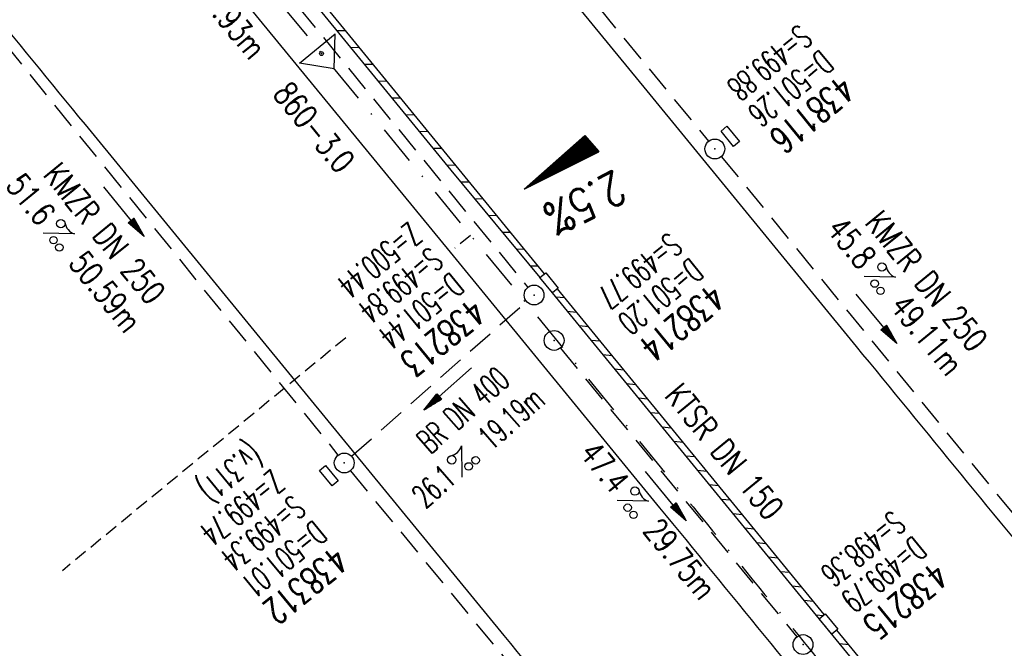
# Model space of a CAD drawing. Extents: x 459406 to 461721, y 413308 to 423218.
# Tile 272 of 276: x 459903 to 459978, y 422511 to 422559. Entities that reach past the tile are written whole.
import ezdxf
from ezdxf.enums import TextEntityAlignment as Align

# ---------------------------------------------------------------- set-up
doc = ezdxf.new("R2010")
doc.units = 0
doc.header["$LTSCALE"] = 2
doc.header["$MEASUREMENT"] = 0
for name, pattern in [('AUSGEZOGEN', [0]), ('GESTRICH-X2', [1.5, 1, -0.5]), ('GESTRICHELT', [0.75, 0.5, -0.25]), ('STRICHPT-X3', [3, 1.5, -0.75, 0, -0.75])]:
    doc.linetypes.add(name, pattern=pattern)
doc.layers.get('0').update_dxf_attribs({"linetype": 'AUSGEZOGEN'})
for name, color, linetype in [('ACHSE', 1, 'STRICHPT-X3'), ('FBR', 8, 'CONTINUOUS'), ('GEF', 7, 'AUSGEZOGEN'), ('HEKTOM', 1, 'GESTRICHELT'), ('KANAL', 7, 'GESTRICH-X2'), ('Netzknoten_PKT', 7, 'CONTINUOUS'), ('Netzknoten_PKT-NR', 7, 'CONTINUOUS'), ('Netzknoten_SIGNATUR', 7, 'CONTINUOUS'), ('PFEIL', 7, 'CONTINUOUS'), ('RINNE', 200, 'CONTINUOUS'), ('SCHACHTNR', 6, 'CONTINUOUS'), ('SCHSYMBOL', 7, 'AUSGEZOGEN'), ('TEXTO', 4, 'CONTINUOUS'), ('TEXTU', 4, 'CONTINUOUS')]:
    doc.layers.add(name, color=color, linetype=linetype)
doc.styles.add('ROMANS', font='romans.shx', dxfattribs={"width": 0.8})

# ---------------------------------------------------------------- blocks, each defined once
blk = doc.blocks.new('GST')
at = {"color": 0}
blk.add_circle((0, 0), 0.75, dxfattribs=at)
blk.add_point((0, 0), dxfattribs=at)
blk = doc.blocks.new('17')
blk.add_lwpolyline([(-0.755, -1.218), (0.748, -1.218), (0.748, -1.801), (-0.755, -1.801)], close=True)
blk.add_blockref('GST', (0, 0))
blk = doc.blocks.new('PROM')
blk.add_line((1.566, 1.817), (0.019, 0.015))
for centre, radius in [((0.317, 1.51), 0.317), ((0.943, 0.291), 0.283), ((1.645, 0.287), 0.283)]:
    blk.add_circle(centre, radius)
blk.add_arc((0.992, 2.682), 1.033, 239.14139, 303.35492)
blk = doc.blocks.new('PFEIL2')
at = {"color": 0}
for p, q in [((0.88, 0.002), (-2.401, -0.012)), ((0.881, -0.271), (0.879, 0.276)), ((0.879, 0.276), (2.429, 0.009)), ((0.911, 0.27), (0.879, 0.265)), ((0.965, 0.261), (0.879, 0.246)), ((1.019, 0.252), (0.879, 0.228)), ((1.073, 0.242), (0.879, 0.209)), ((1.127, 0.233), (0.879, 0.191)), ((1.181, 0.224), (0.879, 0.172)), ((1.235, 0.214), (0.879, 0.154)), ((1.289, 0.205), (0.879, 0.135)), ((1.343, 0.196), (0.879, 0.117)), ((1.397, 0.187), (0.879, 0.098)), ((1.451, 0.177), (0.879, 0.08)), ((1.505, 0.168), (0.879, 0.061)), ((1.559, 0.159), (0.88, 0.043)), ((1.613, 0.149), (0.88, 0.024)), ((1.668, 0.14), (0.88, 0.006)), ((1.722, 0.131), (0.88, -0.013)), ((1.776, 0.121), (0.88, -0.031)), ((1.83, 0.112), (0.88, -0.05)), ((1.884, 0.103), (0.88, -0.068)), ((1.938, 0.094), (0.88, -0.087)), ((1.992, 0.084), (0.88, -0.105)), ((2.046, 0.075), (0.88, -0.124)), ((2.1, 0.066), (0.88, -0.142)), ((2.154, 0.056), (0.88, -0.161)), ((2.208, 0.047), (0.88, -0.179)), ((2.262, 0.038), (0.881, -0.198)), ((2.316, 0.029), (0.881, -0.216)), ((2.37, 0.019), (0.881, -0.235)), ((2.424, 0.01), (0.881, -0.253)), ((2.429, 0.009), (0.881, -0.271))]:
    blk.add_line(p, q, dxfattribs=at)
blk = doc.blocks.new('13')
blk.add_lwpolyline([(0.755, 1.218), (-0.748, 1.218), (-0.748, 1.801), (0.755, 1.801)], close=True)
at = {"rotation": 180}
blk.add_blockref('GST', (0, 0), dxfattribs=at)
blk = doc.blocks.new('10')
blk.add_blockref('GST', (0, 0))
blk = doc.blocks.new('30S')
at = {"color": 0}
for p, q in [((-0.751, -0.583), (-0.751, 0)), ((-0.751, 0), (0.751, 0)), ((0.751, 0), (0.751, -0.583)), ((0.751, -0.583), (-0.751, -0.583))]:
    blk.add_line(p, q, dxfattribs=at)
blk.add_point((0, 0), dxfattribs=at)
blk = doc.blocks.new('*X8')
at = {"color": 0}
for p, q in [((725.827, 193.844), (727.436, 195.453)), ((725.827, 193.853), (727.427, 195.453)), ((725.827, 193.861), (727.418, 195.453)), ((725.827, 193.87), (727.409, 195.453)), ((725.827, 193.879), (727.401, 195.453)), ((725.827, 193.888), (727.392, 195.453)), ((725.827, 193.897), (727.383, 195.453)), ((725.827, 193.906), (727.374, 195.453)), ((725.827, 193.914), (727.365, 195.453)), ((725.827, 193.923), (727.356, 195.453)), ((725.827, 193.932), (727.347, 195.453)), ((725.827, 193.941), (727.339, 195.453)), ((725.827, 193.95), (727.33, 195.453)), ((725.827, 193.959), (727.321, 195.453)), ((725.827, 193.967), (727.312, 195.453)), ((725.827, 193.976), (727.303, 195.453)), ((725.827, 193.985), (727.294, 195.453)), ((725.827, 193.994), (727.286, 195.453)), ((725.827, 194.003), (727.277, 195.453)), ((725.827, 194.012), (727.268, 195.453)), ((725.827, 194.02), (727.259, 195.453)), ((725.827, 194.029), (727.25, 195.453)), ((725.827, 194.038), (727.241, 195.453)), ((725.827, 194.047), (727.233, 195.453)), ((725.827, 194.056), (727.224, 195.453)), ((725.827, 194.065), (727.215, 195.453)), ((725.827, 194.073), (727.206, 195.453)), ((725.827, 194.082), (727.197, 195.453)), ((725.827, 194.091), (727.188, 195.453)), ((725.827, 194.1), (727.18, 195.453)), ((725.827, 194.109), (727.171, 195.453)), ((725.827, 194.118), (727.162, 195.453)), ((725.827, 194.127), (727.153, 195.453)), ((725.827, 194.135), (727.144, 195.453)), ((725.827, 194.144), (727.135, 195.453)), ((725.827, 194.153), (727.127, 195.453)), ((725.827, 194.162), (727.118, 195.453)), ((725.827, 194.171), (727.109, 195.453)), ((725.827, 194.18), (727.1, 195.453)), ((725.827, 194.188), (727.091, 195.453)), ((725.827, 194.197), (727.082, 195.453)), ((725.827, 194.206), (727.073, 195.453)), ((725.827, 194.215), (727.065, 195.453)), ((725.827, 194.224), (727.056, 195.453)), ((725.827, 194.233), (727.047, 195.453)), ((725.827, 194.241), (727.038, 195.453)), ((725.827, 194.25), (727.029, 195.453)), ((725.827, 194.259), (727.02, 195.453)), ((725.827, 194.268), (727.012, 195.453)), ((725.827, 194.277), (727.003, 195.453)), ((725.827, 194.286), (726.994, 195.453)), ((725.827, 194.294), (726.985, 195.453)), ((725.827, 194.303), (726.976, 195.453)), ((725.827, 194.312), (726.967, 195.453)), ((725.827, 194.321), (726.959, 195.453)), ((725.827, 194.33), (726.95, 195.453)), ((725.827, 194.339), (726.941, 195.453)), ((725.827, 194.348), (726.932, 195.453)), ((725.827, 194.356), (726.923, 195.453)), ((725.827, 194.365), (726.914, 195.453)), ((725.827, 194.374), (726.906, 195.453)), ((725.827, 194.383), (726.897, 195.453)), ((725.827, 194.392), (726.888, 195.453)), ((725.827, 194.401), (726.879, 195.453)), ((725.827, 194.409), (726.87, 195.453)), ((725.827, 194.418), (726.861, 195.453)), ((725.827, 194.427), (726.853, 195.453)), ((725.827, 194.436), (726.844, 195.453)), ((725.827, 194.445), (726.835, 195.453)), ((725.827, 194.454), (726.826, 195.453)), ((725.827, 194.462), (726.817, 195.453)), ((725.827, 194.471), (726.808, 195.453)), ((725.827, 194.48), (726.799, 195.453)), ((725.827, 194.489), (726.791, 195.453)), ((725.827, 194.498), (726.782, 195.453)), ((725.827, 194.507), (726.773, 195.453)), ((725.827, 194.515), (726.764, 195.453)), ((725.827, 194.524), (726.755, 195.453)), ((725.827, 194.533), (726.746, 195.453)), ((725.827, 194.542), (726.738, 195.453)), ((725.827, 194.551), (726.729, 195.453)), ((725.827, 194.56), (726.72, 195.453)), ((725.827, 194.568), (726.711, 195.453)), ((725.827, 194.577), (726.702, 195.453)), ((725.827, 194.586), (726.693, 195.453)), ((725.827, 194.595), (726.685, 195.453)), ((725.827, 194.604), (726.676, 195.453)), ((725.827, 194.613), (726.667, 195.453)), ((725.827, 194.622), (726.658, 195.453)), ((725.827, 194.63), (726.649, 195.453)), ((725.827, 194.639), (726.64, 195.453)), ((725.827, 194.648), (726.632, 195.453)), ((725.827, 194.657), (726.623, 195.453)), ((725.827, 194.666), (726.614, 195.453)), ((725.827, 194.675), (726.605, 195.453)), ((725.827, 194.683), (726.596, 195.453)), ((725.827, 194.692), (726.587, 195.453)), ((725.827, 194.701), (726.579, 195.453)), ((725.827, 194.71), (726.57, 195.453)), ((725.827, 194.719), (726.561, 195.453)), ((725.827, 194.728), (726.552, 195.453)), ((725.827, 194.736), (726.543, 195.453)), ((725.827, 194.745), (726.534, 195.453)), ((725.827, 194.754), (726.525, 195.453)), ((725.827, 194.763), (726.517, 195.453)), ((725.827, 194.772), (726.508, 195.453)), ((725.827, 194.781), (726.499, 195.453)), ((725.827, 194.789), (726.49, 195.453)), ((725.827, 194.798), (726.481, 195.453)), ((725.827, 194.807), (726.472, 195.453)), ((725.827, 194.816), (726.464, 195.453)), ((725.827, 194.825), (726.455, 195.453)), ((725.827, 194.834), (726.446, 195.453)), ((725.827, 194.842), (726.437, 195.453)), ((725.827, 194.851), (726.428, 195.453)), ((725.827, 194.86), (726.419, 195.453)), ((725.827, 194.869), (726.411, 195.453)), ((725.827, 194.878), (726.402, 195.453)), ((725.827, 194.887), (726.393, 195.453)), ((725.827, 194.896), (726.384, 195.453)), ((725.827, 194.904), (726.375, 195.453)), ((725.827, 194.913), (726.366, 195.453)), ((725.827, 194.922), (726.358, 195.453)), ((725.827, 194.931), (726.349, 195.453)), ((725.827, 194.94), (726.34, 195.453)), ((725.827, 194.949), (726.331, 195.453)), ((725.827, 194.957), (726.322, 195.453)), ((725.827, 194.966), (726.313, 195.453)), ((725.827, 194.975), (726.305, 195.453)), ((725.827, 194.984), (726.296, 195.453)), ((725.827, 194.993), (726.287, 195.453)), ((725.827, 195.002), (726.278, 195.453)), ((725.827, 195.01), (726.269, 195.453)), ((725.827, 195.019), (726.26, 195.453)), ((725.827, 195.028), (726.251, 195.453)), ((725.827, 195.037), (726.243, 195.453)), ((725.827, 195.046), (726.234, 195.453)), ((725.827, 195.055), (726.225, 195.453)), ((725.827, 195.063), (726.216, 195.453)), ((725.827, 195.072), (726.207, 195.453)), ((725.827, 195.081), (726.198, 195.453)), ((725.827, 195.09), (726.19, 195.453)), ((725.827, 195.099), (726.181, 195.453)), ((725.827, 195.108), (726.172, 195.453)), ((725.827, 195.116), (726.163, 195.453)), ((725.827, 195.125), (726.154, 195.453)), ((725.827, 195.134), (726.145, 195.453)), ((725.827, 195.143), (726.137, 195.453)), ((725.827, 195.152), (726.128, 195.453)), ((725.827, 195.161), (726.119, 195.453)), ((725.827, 195.17), (726.11, 195.453)), ((725.827, 195.178), (726.101, 195.453)), ((725.827, 195.187), (726.092, 195.453)), ((725.827, 195.196), (726.084, 195.453)), ((725.827, 195.205), (726.075, 195.453)), ((725.827, 195.214), (726.066, 195.453)), ((725.827, 195.223), (726.057, 195.453)), ((725.827, 195.231), (726.048, 195.453)), ((725.827, 195.24), (726.039, 195.453)), ((725.827, 195.249), (726.031, 195.453)), ((725.827, 195.258), (726.022, 195.453)), ((725.827, 195.267), (726.013, 195.453)), ((725.827, 195.276), (726.004, 195.453)), ((725.827, 195.284), (725.995, 195.453)), ((725.827, 195.293), (725.986, 195.453)), ((725.827, 195.302), (725.977, 195.453)), ((725.827, 195.311), (725.969, 195.453)), ((725.827, 195.32), (725.96, 195.453)), ((725.827, 195.329), (725.951, 195.453)), ((725.827, 195.337), (725.942, 195.453)), ((725.827, 195.346), (725.933, 195.453)), ((725.827, 195.355), (725.924, 195.453)), ((725.827, 195.364), (725.916, 195.453)), ((725.827, 195.373), (725.907, 195.453)), ((725.827, 195.382), (725.898, 195.453)), ((725.827, 195.39), (725.889, 195.453)), ((725.827, 195.399), (725.88, 195.453)), ((725.827, 195.408), (725.871, 195.453)), ((725.827, 195.417), (725.863, 195.453)), ((725.827, 195.426), (725.854, 195.453)), ((725.827, 195.435), (725.845, 195.453)), ((725.827, 195.444), (725.836, 195.453)), ((725.827, 193.826), (727.433, 195.433)), ((725.827, 193.817), (727.43, 195.421)), ((725.827, 193.808), (727.427, 195.409)), ((725.827, 193.799), (727.424, 195.397)), ((725.827, 193.791), (727.421, 195.385)), ((725.827, 193.782), (727.418, 195.373)), ((725.827, 193.773), (727.414, 195.361)), ((725.827, 193.764), (727.411, 195.349)), ((725.827, 193.755), (727.408, 195.337)), ((725.827, 193.746), (727.405, 195.325)), ((725.827, 193.738), (727.402, 195.313)), ((725.827, 193.729), (727.399, 195.301)), ((725.827, 193.72), (727.395, 195.289)), ((725.827, 193.711), (727.392, 195.277)), ((725.827, 193.702), (727.389, 195.265)), ((725.827, 193.693), (727.386, 195.253)), ((725.827, 193.685), (727.383, 195.241)), ((725.827, 193.676), (727.38, 195.229)), ((725.827, 193.667), (727.377, 195.217)), ((725.827, 193.658), (727.373, 195.205)), ((725.827, 193.649), (727.37, 195.193)), ((725.827, 193.64), (727.367, 195.181)), ((725.827, 193.632), (727.364, 195.169)), ((725.827, 193.623), (727.361, 195.157)), ((725.827, 193.614), (727.358, 195.145)), ((725.827, 193.605), (727.354, 195.133)), ((725.827, 193.596), (727.351, 195.121)), ((725.827, 193.587), (727.348, 195.109)), ((725.827, 193.579), (727.345, 195.097)), ((725.827, 193.57), (727.342, 195.085)), ((725.827, 193.561), (727.339, 195.073)), ((725.827, 193.552), (727.336, 195.061)), ((725.827, 193.543), (727.332, 195.049)), ((725.827, 193.534), (727.329, 195.037)), ((725.827, 193.525), (727.326, 195.025)), ((725.827, 193.517), (727.323, 195.013)), ((725.827, 193.508), (727.32, 195.001)), ((725.827, 193.499), (727.317, 194.989)), ((725.827, 193.49), (727.313, 194.977)), ((725.827, 193.481), (727.31, 194.965)), ((725.827, 193.472), (727.307, 194.953)), ((725.827, 193.464), (727.304, 194.941)), ((725.827, 193.455), (727.301, 194.929)), ((725.827, 193.446), (727.298, 194.917)), ((725.827, 193.437), (727.295, 194.905)), ((725.827, 193.428), (727.291, 194.893)), ((725.827, 193.419), (727.288, 194.881)), ((725.827, 193.411), (727.285, 194.869)), ((725.827, 193.402), (727.282, 194.857)), ((725.827, 193.393), (727.279, 194.845)), ((725.827, 193.384), (727.276, 194.833)), ((725.827, 193.375), (727.272, 194.821)), ((725.827, 193.366), (727.269, 194.809)), ((725.827, 193.358), (727.266, 194.797)), ((725.827, 193.349), (727.263, 194.785)), ((725.827, 193.34), (727.26, 194.773)), ((725.827, 193.331), (727.257, 194.761)), ((725.827, 193.322), (727.254, 194.749)), ((725.827, 193.313), (727.25, 194.737)), ((725.827, 193.305), (727.247, 194.725)), ((725.827, 193.296), (727.244, 194.713)), ((725.827, 193.287), (727.241, 194.701)), ((725.827, 193.278), (727.238, 194.689)), ((725.827, 193.269), (727.235, 194.677)), ((725.827, 193.26), (727.231, 194.665)), ((725.827, 193.251), (727.228, 194.653)), ((725.827, 193.243), (727.225, 194.641)), ((725.827, 193.234), (727.222, 194.629)), ((725.827, 193.225), (727.219, 194.617)), ((725.827, 193.216), (727.216, 194.605)), ((725.827, 193.207), (727.213, 194.593)), ((725.827, 193.198), (727.209, 194.581)), ((725.827, 193.19), (727.206, 194.569)), ((725.827, 193.181), (727.203, 194.557)), ((725.827, 193.172), (727.2, 194.545)), ((725.827, 193.163), (727.197, 194.533)), ((725.827, 193.154), (727.194, 194.521)), ((725.827, 193.145), (727.19, 194.509)), ((725.827, 193.137), (727.187, 194.497)), ((725.827, 193.128), (727.184, 194.485)), ((725.827, 193.119), (727.181, 194.473)), ((725.827, 193.11), (727.178, 194.461)), ((725.827, 193.101), (727.175, 194.449)), ((725.827, 193.092), (727.172, 194.437)), ((725.827, 193.084), (727.168, 194.425)), ((725.827, 193.075), (727.165, 194.413)), ((725.827, 193.066), (727.162, 194.401)), ((725.827, 193.057), (727.159, 194.389)), ((725.827, 193.048), (727.156, 194.377)), ((725.827, 193.039), (727.153, 194.365)), ((725.827, 193.031), (727.149, 194.353)), ((725.827, 193.022), (727.146, 194.341)), ((725.827, 193.013), (727.143, 194.329)), ((725.827, 193.004), (727.14, 194.317)), ((725.827, 192.995), (727.137, 194.305)), ((725.827, 192.986), (727.134, 194.293)), ((725.827, 192.977), (727.131, 194.281)), ((725.827, 192.969), (727.127, 194.269)), ((725.827, 192.96), (727.124, 194.257)), ((725.827, 192.951), (727.121, 194.245)), ((725.827, 192.942), (727.118, 194.233)), ((725.827, 192.933), (727.115, 194.221)), ((725.827, 192.924), (727.112, 194.209)), ((725.827, 192.916), (727.108, 194.197)), ((725.827, 192.907), (727.105, 194.185)), ((725.827, 192.898), (727.102, 194.173)), ((725.827, 192.889), (727.099, 194.161)), ((725.827, 192.88), (727.096, 194.15)), ((725.827, 192.871), (727.093, 194.138)), ((725.827, 192.863), (727.09, 194.126)), ((725.827, 192.854), (727.086, 194.114)), ((725.827, 192.845), (727.083, 194.102)), ((725.827, 192.836), (727.08, 194.09)), ((725.827, 192.827), (727.077, 194.078)), ((725.827, 192.818), (727.074, 194.066)), ((725.827, 192.81), (727.071, 194.054)), ((725.827, 192.801), (727.068, 194.042)), ((725.827, 192.792), (727.064, 194.03)), ((725.827, 192.783), (727.061, 194.018)), ((725.827, 192.774), (727.058, 194.006)), ((725.827, 192.765), (727.055, 193.994)), ((725.827, 192.757), (727.052, 193.982)), ((725.827, 192.748), (727.049, 193.97)), ((725.827, 192.739), (727.045, 193.958)), ((725.827, 192.73), (727.042, 193.946)), ((725.827, 192.721), (727.039, 193.934)), ((725.827, 192.712), (727.036, 193.922)), ((725.827, 192.703), (727.033, 193.91)), ((725.827, 192.695), (727.03, 193.898)), ((725.827, 192.686), (727.027, 193.886)), ((725.827, 192.677), (727.023, 193.874)), ((725.827, 192.668), (727.02, 193.862)), ((725.827, 192.659), (727.017, 193.85)), ((725.827, 192.65), (727.014, 193.838)), ((725.827, 192.642), (727.011, 193.826)), ((725.827, 192.633), (727.008, 193.814)), ((725.827, 192.624), (727.004, 193.802)), ((725.827, 192.615), (727.001, 193.79)), ((725.827, 192.606), (726.998, 193.778)), ((725.827, 192.597), (726.995, 193.766)), ((725.827, 192.589), (726.992, 193.754)), ((725.827, 192.58), (726.989, 193.742)), ((725.827, 192.571), (726.986, 193.73)), ((725.827, 192.562), (726.982, 193.718)), ((725.827, 192.553), (726.979, 193.706)), ((725.827, 192.544), (726.976, 193.694)), ((725.827, 192.536), (726.973, 193.682)), ((725.827, 192.527), (726.97, 193.67)), ((725.827, 192.518), (726.967, 193.658)), ((725.827, 192.509), (726.963, 193.646)), ((725.827, 192.5), (726.96, 193.634)), ((725.827, 192.491), (726.957, 193.622)), ((725.827, 192.483), (726.954, 193.61)), ((725.827, 192.474), (726.951, 193.598)), ((725.827, 192.465), (726.948, 193.586)), ((725.827, 192.456), (726.945, 193.574)), ((725.827, 192.447), (726.941, 193.562)), ((725.827, 192.438), (726.938, 193.55)), ((725.827, 192.429), (726.935, 193.538)), ((725.827, 192.421), (726.932, 193.526)), ((725.827, 192.412), (726.929, 193.514)), ((725.827, 192.403), (726.926, 193.502)), ((725.827, 192.394), (726.922, 193.49)), ((725.827, 192.385), (726.919, 193.478)), ((725.827, 192.376), (726.916, 193.466)), ((725.827, 192.368), (726.913, 193.454)), ((725.827, 192.359), (726.91, 193.442)), ((725.827, 192.35), (726.907, 193.43)), ((725.827, 192.341), (726.904, 193.418)), ((725.827, 192.332), (726.9, 193.406)), ((725.827, 192.323), (726.897, 193.394)), ((725.827, 192.315), (726.894, 193.382)), ((725.827, 192.306), (726.891, 193.37)), ((725.827, 192.297), (726.888, 193.358)), ((725.827, 192.288), (726.885, 193.346)), ((725.827, 192.279), (726.881, 193.334)), ((725.827, 192.27), (726.878, 193.322)), ((725.827, 192.262), (726.875, 193.31)), ((725.827, 192.253), (726.872, 193.298)), ((725.827, 192.244), (726.869, 193.286)), ((725.827, 192.235), (726.866, 193.274)), ((725.827, 192.226), (726.863, 193.262)), ((725.827, 192.217), (726.859, 193.25)), ((725.827, 192.209), (726.856, 193.238)), ((725.827, 192.2), (726.853, 193.226)), ((725.827, 192.191), (726.85, 193.214)), ((725.827, 192.182), (726.847, 193.202)), ((725.827, 192.173), (726.844, 193.19)), ((725.827, 192.164), (726.84, 193.178)), ((725.827, 192.155), (726.837, 193.166)), ((725.827, 192.147), (726.834, 193.154)), ((725.827, 192.138), (726.831, 193.142)), ((725.827, 192.129), (726.828, 193.13)), ((725.827, 192.12), (726.825, 193.118)), ((725.827, 192.111), (726.822, 193.106)), ((725.827, 192.102), (726.818, 193.094)), ((725.827, 192.094), (726.815, 193.082)), ((725.827, 192.085), (726.812, 193.07)), ((725.827, 192.076), (726.809, 193.058)), ((725.827, 192.067), (726.806, 193.046)), ((725.827, 192.058), (726.803, 193.034)), ((725.827, 192.049), (726.799, 193.022)), ((725.827, 192.041), (726.796, 193.01)), ((725.827, 192.032), (726.793, 192.998)), ((725.827, 192.023), (726.79, 192.986)), ((725.827, 192.014), (726.787, 192.974)), ((725.827, 192.005), (726.784, 192.962)), ((725.827, 191.996), (726.781, 192.95)), ((725.827, 191.988), (726.777, 192.938)), ((725.827, 191.979), (726.774, 192.926)), ((725.827, 191.97), (726.771, 192.914)), ((725.827, 191.961), (726.768, 192.902)), ((725.827, 191.952), (726.765, 192.89)), ((725.827, 191.943), (726.762, 192.878)), ((725.827, 191.935), (726.758, 192.866)), ((725.827, 191.926), (726.755, 192.854)), ((725.827, 191.917), (726.752, 192.842)), ((725.827, 191.908), (726.749, 192.83)), ((725.827, 191.899), (726.746, 192.818)), ((725.827, 191.89), (726.743, 192.806)), ((725.827, 191.881), (726.74, 192.794)), ((725.827, 191.873), (726.736, 192.782)), ((725.827, 191.864), (726.733, 192.77)), ((725.827, 191.855), (726.73, 192.758)), ((725.827, 191.846), (726.727, 192.746)), ((725.827, 191.837), (726.724, 192.734)), ((725.827, 191.828), (726.721, 192.722)), ((725.827, 191.82), (726.717, 192.71)), ((725.827, 191.811), (726.714, 192.698)), ((725.827, 191.802), (726.711, 192.686)), ((725.827, 191.793), (726.708, 192.674)), ((725.827, 191.784), (726.705, 192.662)), ((725.827, 191.775), (726.702, 192.65)), ((725.827, 191.767), (726.699, 192.639)), ((725.827, 191.758), (726.695, 192.627)), ((725.827, 191.749), (726.692, 192.615)), ((725.827, 191.74), (726.689, 192.603)), ((725.827, 191.731), (726.686, 192.591)), ((725.827, 191.722), (726.683, 192.579)), ((725.827, 191.714), (726.68, 192.567)), ((725.827, 191.705), (726.677, 192.555)), ((725.827, 191.696), (726.673, 192.543)), ((725.827, 191.687), (726.67, 192.531)), ((725.827, 191.678), (726.667, 192.519)), ((725.827, 191.669), (726.664, 192.507)), ((725.827, 191.66), (726.661, 192.495)), ((725.827, 191.652), (726.658, 192.483)), ((725.827, 191.643), (726.654, 192.471)), ((725.827, 191.634), (726.651, 192.459)), ((725.827, 191.625), (726.648, 192.447)), ((725.827, 191.616), (726.645, 192.435)), ((725.827, 191.607), (726.642, 192.423)), ((725.827, 191.599), (726.639, 192.411)), ((725.827, 191.59), (726.636, 192.399)), ((725.827, 191.581), (726.632, 192.387)), ((725.827, 191.572), (726.629, 192.375)), ((725.827, 191.563), (726.626, 192.363)), ((725.827, 191.554), (726.623, 192.351)), ((725.827, 191.546), (726.62, 192.339)), ((725.827, 191.537), (726.617, 192.327)), ((725.827, 191.528), (726.613, 192.315)), ((725.827, 191.519), (726.61, 192.303)), ((725.827, 191.51), (726.607, 192.291)), ((725.827, 191.501), (726.604, 192.279)), ((725.827, 191.493), (726.601, 192.267)), ((725.827, 191.484), (726.598, 192.255)), ((725.827, 191.475), (726.595, 192.243)), ((725.827, 191.466), (726.591, 192.231)), ((725.827, 191.457), (726.588, 192.219)), ((725.827, 191.448), (726.585, 192.207)), ((725.827, 191.44), (726.582, 192.195)), ((725.827, 191.431), (726.579, 192.183)), ((725.827, 191.422), (726.576, 192.171)), ((725.827, 191.413), (726.572, 192.159)), ((725.827, 191.404), (726.569, 192.147)), ((725.827, 191.395), (726.566, 192.135)), ((725.827, 191.386), (726.563, 192.123)), ((725.827, 191.378), (726.56, 192.111)), ((725.827, 191.369), (726.557, 192.099)), ((725.827, 191.36), (726.554, 192.087)), ((725.827, 191.351), (726.55, 192.075)), ((725.827, 191.342), (726.547, 192.063)), ((725.827, 191.333), (726.544, 192.051)), ((725.827, 191.325), (726.541, 192.039)), ((725.827, 191.316), (726.538, 192.027)), ((725.827, 191.307), (726.535, 192.015)), ((725.827, 191.298), (726.531, 192.003)), ((725.827, 191.289), (726.528, 191.991)), ((725.827, 191.28), (726.525, 191.979)), ((725.827, 191.272), (726.522, 191.967)), ((725.827, 191.263), (726.519, 191.955)), ((725.827, 191.254), (726.516, 191.943)), ((725.827, 191.245), (726.513, 191.931)), ((725.827, 191.236), (726.509, 191.919)), ((725.827, 191.227), (726.506, 191.907)), ((725.827, 191.219), (726.503, 191.895)), ((725.827, 191.21), (726.5, 191.883)), ((725.827, 191.201), (726.497, 191.871)), ((725.827, 191.192), (726.494, 191.859)), ((725.827, 191.183), (726.49, 191.847)), ((725.827, 191.174), (726.487, 191.835)), ((725.827, 191.166), (726.484, 191.823)), ((725.827, 191.157), (726.481, 191.811)), ((725.827, 191.148), (726.478, 191.799)), ((725.827, 191.139), (726.475, 191.787)), ((725.827, 191.13), (726.472, 191.775)), ((725.827, 191.121), (726.468, 191.763)), ((725.827, 191.112), (726.465, 191.751)), ((725.827, 191.104), (726.462, 191.739)), ((725.827, 191.095), (726.459, 191.727)), ((725.827, 191.086), (726.456, 191.715)), ((725.827, 191.077), (726.453, 191.703)), ((725.827, 191.068), (726.449, 191.691)), ((725.827, 191.059), (726.446, 191.679)), ((725.827, 191.051), (726.443, 191.667)), ((725.827, 191.042), (726.44, 191.655)), ((725.827, 191.033), (726.437, 191.643)), ((725.827, 191.024), (726.434, 191.631)), ((725.827, 191.015), (726.431, 191.619)), ((725.827, 191.006), (726.427, 191.607)), ((725.827, 190.998), (726.424, 191.595)), ((725.827, 190.989), (726.421, 191.583)), ((725.827, 190.98), (726.418, 191.571)), ((725.827, 190.971), (726.415, 191.559)), ((725.827, 190.962), (726.412, 191.547)), ((725.827, 190.953), (726.408, 191.535)), ((725.827, 190.945), (726.405, 191.523)), ((725.827, 190.936), (726.402, 191.511)), ((725.827, 190.927), (726.399, 191.499)), ((725.827, 190.918), (726.396, 191.487)), ((725.827, 190.909), (726.393, 191.475)), ((725.827, 190.9), (726.39, 191.463)), ((725.827, 190.892), (726.386, 191.451)), ((725.827, 190.883), (726.383, 191.439)), ((725.827, 190.874), (726.38, 191.427)), ((725.827, 190.865), (726.377, 191.415)), ((725.827, 190.856), (726.374, 191.403)), ((725.827, 190.847), (726.371, 191.391)), ((725.827, 190.838), (726.367, 191.379)), ((725.827, 190.83), (726.364, 191.367)), ((725.827, 190.821), (726.361, 191.355)), ((725.827, 190.812), (726.358, 191.343)), ((725.827, 190.803), (726.355, 191.331)), ((725.827, 190.794), (726.352, 191.319)), ((725.827, 190.785), (726.349, 191.307)), ((725.827, 190.777), (726.345, 191.295)), ((725.827, 190.768), (726.342, 191.283)), ((725.827, 190.759), (726.339, 191.271)), ((725.827, 190.75), (726.336, 191.259)), ((725.827, 190.741), (726.333, 191.247)), ((725.827, 190.732), (726.33, 191.235)), ((725.827, 190.724), (726.326, 191.223)), ((725.827, 190.715), (726.323, 191.211)), ((725.827, 190.706), (726.32, 191.199)), ((725.827, 190.697), (726.317, 191.187)), ((725.827, 190.688), (726.314, 191.175)), ((725.827, 190.679), (726.311, 191.163)), ((725.827, 190.671), (726.308, 191.151)), ((725.827, 190.662), (726.304, 191.139)), ((725.827, 190.653), (726.301, 191.128)), ((725.827, 190.644), (726.298, 191.116)), ((725.827, 190.635), (726.295, 191.104)), ((725.827, 190.626), (726.292, 191.092)), ((725.827, 190.618), (726.289, 191.08)), ((725.827, 190.609), (726.286, 191.068)), ((725.827, 190.6), (726.282, 191.056)), ((725.827, 190.591), (726.279, 191.044)), ((725.827, 190.582), (726.276, 191.032)), ((725.827, 190.573), (726.273, 191.02)), ((725.827, 190.564), (726.27, 191.008)), ((725.827, 190.556), (726.267, 190.996)), ((725.827, 190.547), (726.263, 190.984)), ((725.827, 190.538), (726.26, 190.972)), ((725.827, 190.529), (726.257, 190.96)), ((725.827, 190.52), (726.254, 190.948)), ((725.827, 190.511), (726.251, 190.936)), ((725.827, 190.503), (726.248, 190.924)), ((725.827, 190.494), (726.245, 190.912)), ((725.827, 190.485), (726.241, 190.9)), ((725.827, 190.476), (726.238, 190.888)), ((725.827, 190.467), (726.235, 190.876)), ((725.827, 190.458), (726.232, 190.864)), ((725.827, 190.45), (726.229, 190.852)), ((725.827, 190.441), (726.226, 190.84)), ((725.827, 190.432), (726.222, 190.828)), ((725.827, 190.423), (726.219, 190.816)), ((725.827, 190.414), (726.216, 190.804)), ((725.827, 190.405), (726.213, 190.792)), ((725.827, 190.397), (726.21, 190.78)), ((725.827, 190.388), (726.207, 190.768)), ((725.827, 190.379), (726.204, 190.756)), ((725.827, 190.37), (726.2, 190.744)), ((725.827, 190.361), (726.197, 190.732)), ((725.827, 190.352), (726.194, 190.72)), ((725.827, 190.344), (726.191, 190.708)), ((725.827, 190.335), (726.188, 190.696)), ((725.827, 190.326), (726.185, 190.684)), ((725.827, 190.317), (726.181, 190.672)), ((725.827, 190.308), (726.178, 190.66)), ((725.827, 190.299), (726.175, 190.648)), ((725.827, 190.29), (726.172, 190.636)), ((725.827, 190.282), (726.169, 190.624)), ((725.827, 190.273), (726.166, 190.612)), ((725.827, 190.264), (726.163, 190.6)), ((725.827, 190.255), (726.159, 190.588)), ((725.827, 190.246), (726.156, 190.576)), ((725.827, 190.237), (726.153, 190.564)), ((725.827, 190.229), (726.15, 190.552)), ((725.827, 190.22), (726.147, 190.54)), ((725.827, 190.211), (726.144, 190.528)), ((725.827, 190.202), (726.14, 190.516)), ((725.827, 190.193), (726.137, 190.504)), ((725.827, 190.184), (726.134, 190.492)), ((725.827, 190.176), (726.131, 190.48)), ((725.827, 190.167), (726.128, 190.468)), ((725.827, 190.158), (726.125, 190.456)), ((725.827, 190.149), (726.122, 190.444)), ((725.827, 190.14), (726.118, 190.432)), ((725.827, 190.131), (726.115, 190.42)), ((725.827, 190.123), (726.112, 190.408)), ((725.827, 190.114), (726.109, 190.396)), ((725.827, 190.105), (726.106, 190.384)), ((725.827, 190.096), (726.103, 190.372)), ((725.827, 190.087), (726.099, 190.36)), ((725.827, 190.078), (726.096, 190.348)), ((725.827, 190.07), (726.093, 190.336)), ((725.827, 190.061), (726.09, 190.324)), ((725.827, 190.052), (726.087, 190.312)), ((725.827, 190.043), (726.084, 190.3)), ((725.827, 190.034), (726.081, 190.288)), ((725.827, 190.025), (726.077, 190.276)), ((725.827, 190.016), (726.074, 190.264)), ((725.827, 190.008), (726.071, 190.252)), ((725.827, 189.999), (726.068, 190.24)), ((725.827, 189.99), (726.065, 190.228)), ((725.827, 189.981), (726.062, 190.216)), ((725.827, 189.972), (726.058, 190.204)), ((725.827, 189.963), (726.055, 190.192)), ((725.827, 189.955), (726.052, 190.18)), ((725.827, 189.946), (726.049, 190.168)), ((725.827, 189.937), (726.046, 190.156)), ((725.827, 189.928), (726.043, 190.144)), ((725.827, 189.919), (726.04, 190.132)), ((725.827, 189.91), (726.036, 190.12)), ((725.827, 189.902), (726.033, 190.108)), ((725.827, 189.893), (726.03, 190.096)), ((725.827, 189.884), (726.027, 190.084)), ((725.827, 189.875), (726.024, 190.072)), ((725.827, 189.866), (726.021, 190.06)), ((725.827, 189.857), (726.017, 190.048)), ((725.827, 189.849), (726.014, 190.036)), ((725.827, 189.84), (726.011, 190.024)), ((725.827, 189.831), (726.008, 190.012)), ((725.827, 189.822), (726.005, 190)), ((725.827, 189.813), (726.002, 189.988)), ((725.827, 189.804), (725.999, 189.976)), ((725.827, 189.796), (725.995, 189.964)), ((725.827, 189.787), (725.992, 189.952)), ((725.827, 189.778), (725.989, 189.94)), ((725.827, 189.769), (725.986, 189.928)), ((725.827, 189.76), (725.983, 189.916)), ((725.827, 189.751), (725.98, 189.904)), ((725.827, 189.742), (725.976, 189.892)), ((725.827, 189.734), (725.973, 189.88)), ((725.827, 189.725), (725.97, 189.868)), ((725.827, 189.716), (725.967, 189.856)), ((725.827, 189.707), (725.964, 189.844)), ((725.827, 189.698), (725.961, 189.832)), ((725.827, 189.689), (725.958, 189.82)), ((725.827, 189.681), (725.954, 189.808)), ((725.827, 189.672), (725.951, 189.796)), ((725.827, 189.663), (725.948, 189.784)), ((725.827, 189.654), (725.945, 189.772)), ((725.827, 189.645), (725.942, 189.76)), ((725.827, 189.636), (725.939, 189.748)), ((725.827, 189.628), (725.935, 189.736)), ((725.827, 189.619), (725.932, 189.724)), ((725.827, 189.61), (725.929, 189.712)), ((725.827, 189.601), (725.926, 189.7)), ((725.827, 189.592), (725.923, 189.688)), ((725.827, 189.583), (725.92, 189.676)), ((725.827, 189.575), (725.917, 189.664)), ((725.827, 189.566), (725.913, 189.652)), ((725.827, 189.557), (725.91, 189.64)), ((725.827, 189.548), (725.907, 189.628)), ((725.827, 189.539), (725.904, 189.616)), ((725.827, 189.53), (725.901, 189.605)), ((725.827, 189.521), (725.898, 189.593)), ((725.827, 189.513), (725.895, 189.581)), ((725.827, 189.504), (725.891, 189.569)), ((725.827, 189.495), (725.888, 189.557)), ((725.827, 189.486), (725.885, 189.545)), ((725.827, 189.477), (725.882, 189.533)), ((725.827, 189.468), (725.879, 189.521)), ((725.827, 189.46), (725.876, 189.509)), ((725.827, 189.451), (725.872, 189.497)), ((725.827, 189.442), (725.869, 189.485)), ((725.827, 189.433), (725.866, 189.473)), ((725.827, 189.424), (725.863, 189.461)), ((725.827, 189.415), (725.86, 189.449)), ((725.827, 189.407), (725.857, 189.437)), ((725.827, 189.398), (725.854, 189.425)), ((725.827, 189.389), (725.85, 189.413)), ((725.827, 189.38), (725.847, 189.401)), ((725.827, 189.371), (725.844, 189.389)), ((725.827, 189.362), (725.841, 189.377)), ((725.827, 189.354), (725.838, 189.365)), ((725.827, 189.345), (725.835, 189.353)), ((725.827, 189.336), (725.831, 189.341))]:
    blk.add_line(p, q, dxfattribs=at)
blk = doc.blocks.new('GEF')
at = {"color": 0}
for p, q in [((0.01, 0.018), (0.01, 6.148)), ((1.622, 6.148), (0.01, 0.018)), ((0.01, 6.148), (1.622, 6.148))]:
    blk.add_line(p, q, dxfattribs=at)
blk.add_blockref('*X8', (-725.817, -189.305), dxfattribs=at)
blk = doc.blocks.new('PKT')
at = {"color": 0}
blk.add_circle((0, 0), 0.15, dxfattribs=at)
blk.add_point((0, 0), dxfattribs=at)
blk = doc.blocks.new('Station_Netzknoten')
at = {"layer": 'Netzknoten_SIGNATUR'}
for p, q in [((-1.75, 0.5), (1.75, 0.5)), ((0, -1.5), (-1.75, 0.5)), ((0, -1.5), (1.75, 0.5))]:
    blk.add_line(p, q, dxfattribs=at)
blk.add_point((0, 0), dxfattribs=at)

msp = doc.modelspace()

# ---------------------------------------------------------------- linework, layer by layer
at = {"layer": 'ACHSE', "flags": 128}
msp.add_lwpolyline([(459426.662, 423071.803), (459434.696, 423063.959, 0.000009), (459443.64, 423055.227, -0.000014), (459452.584, 423046.495), (459470.472, 423029.03), (459488.36, 423011.565, 0.000028), (459497.304, 423002.833, -0.000019), (459506.249, 422994.101, -0.00001), (459515.193, 422985.368, 0.00001), (459524.137, 422976.636, 0.000005), (459533.081, 422967.904, -0.000014), (459542.025, 422959.172), (459559.913, 422941.707), (459577.801, 422924.242, 0.000014), (459586.745, 422915.51, -0.000007), (459595.689, 422906.778, -0.000007), (459604.633, 422898.046, 0.000014), (459613.577, 422889.313), (459631.466, 422871.848), (459649.354, 422854.384), (459667.242, 422836.919), (459685.13, 422819.454, 0.000014), (459694.074, 422810.722, -0.000007), (459703.018, 422801.99), (459720.906, 422784.525, 0.000016), (459724.892, 422780.634, -0.000005), (459728.877, 422776.743, -0.000854), (459731.569, 422774.105, -0.000319), (459738.762, 422767.026, -0.002071), (459745.754, 422760.078, -0.001348), (459756.422, 422749.331, -0.001735), (459764.656, 422740.934, -0.001541), (459773.862, 422731.42, -0.001535), (459782.493, 422722.391, -0.001533), (459791.081, 422713.295, -0.001538), (459799.62, 422704.14, -0.001542), (459808.076, 422694.96, -0.001544), (459816.476, 422685.728, -0.001539), (459824.843, 422676.417, -0.001534), (459833.152, 422667.055, -0.001539), (459841.381, 422657.669, -0.001538), (459850.202, 422647.481, -0.001798), (459857.687, 422638.719, -0.001274), (459867.543, 422627.036, -0.002004), (459873.759, 422619.57, -0.000175), (459878.95, 422613.279, -0.000644), (459880.358, 422611.567, -0.000005), (459884.996, 422605.912, 0.000011), (459889.634, 422600.258), (459905.489, 422580.929, -0.000007), (459913.416, 422571.264, 0.000013), (459921.344, 422561.599), (459937.199, 422542.27), (459953.054, 422522.941, -0.000013), (459960.981, 422513.276, 0.000013), (459968.909, 422503.611), (459984.764, 422484.282), (460000.619, 422464.953), (460016.474, 422445.624, -0.000013), (460024.401, 422435.959, 0.000013), (460032.329, 422426.294), (460048.184, 422406.965), (460064.039, 422387.636), (460079.894, 422368.307, -0.000013), (460087.822, 422358.642, 0.000013), (460095.749, 422348.977), (460111.604, 422329.648), (460127.459, 422310.319, -0.000007), (460128.884, 422308.581, -0.000001), (460143.314, 422290.989, -0.000002), (460151.241, 422281.324, 0.000015), (460159.168, 422271.66), (460175.023, 422252.331), (460190.878, 422233.002, -0.000013), (460198.805, 422223.337, 0.000013), (460206.733, 422213.672), (460222.588, 422194.343), (460238.443, 422175.014), (460254.298, 422155.685, -0.000013), (460262.225, 422146.02, 0.000006), (460270.153, 422136.355, 0.000006), (460286.008, 422117.026, -0.000004), (460301.863, 422097.697, -0.000002), (460317.718, 422078.367, 0.000003), (460333.573, 422059.038, 0.000003), (460349.428, 422039.709, -0.000003), (460365.283, 422020.38, -0.000003), (460381.138, 422001.051, 0.000002), (460396.993, 421981.721, 0.000004), (460412.848, 421962.392, -0.000004), (460428.703, 421943.063, -0.00001), (460444.557, 421923.733, 0.000007), (460460.412, 421904.404, 0.000007), (460476.267, 421885.075, -0.000009), (460492.122, 421865.746, -0.000004), (460500.05, 421856.081, 0.000013), (460507.977, 421846.416), (460523.832, 421827.087), (460539.687, 421807.758, -0.000013), (460547.615, 421798.093, 0.000013), (460555.542, 421788.428), (460571.397, 421769.099), (460587.252, 421749.77, -0.000006), (460593.285, 421742.414, -0.000005), (460600.584, 421733.516, -0.000221), (460600.794, 421733.26, -0.00002), (460603.104, 421730.438, -0.001396), (460609.311, 421722.812, -0.000905), (460618.831, 421711.005, -0.001598), (460625.682, 421702.421, -0.001252), (460634.363, 421691.415, -0.001248), (460642.05, 421681.569, -0.001247), (460649.698, 421671.671, -0.001249), (460657.298, 421661.734, -0.001252), (460664.835, 421651.775, -0.001254), (460672.327, 421641.773, -0.001254), (460679.772, 421631.728, -0.001248), (460687.162, 421621.653, -0.001247), (460694.508, 421611.532, -0.001248), (460701.802, 421601.377, -0.001248), (460709.041, 421591.191, -0.001255), (460716.232, 421580.966, -0.001255), (460723.37, 421570.705, -0.001253), (460730.46, 421560.405, -0.001254), (460737.493, 421550.076, -0.001245), (460744.465, 421539.726, -0.001241), (460751.409, 421529.307, -0.001249), (460758.312, 421518.837, -0.001258), (460765.117, 421508.401, -0.001258), (460771.865, 421497.938, -0.001248), (460778.614, 421487.358, -0.001243), (460785.302, 421476.758, -0.00125), (460791.901, 421466.181, -0.001256), (460798.46, 421455.551, -0.001254), (460804.975, 421444.872, -0.00125), (460811.434, 421434.165, -0.001251), (460817.835, 421423.433, -0.001246), (460824.181, 421412.672, -0.001245), (460830.48, 421401.867, -0.001251), (460836.726, 421391.029, -0.001252), (460842.909, 421380.176, -0.001256), (460849.043, 421369.282, -0.001256), (460855.12, 421358.361, -0.001246), (460861.131, 421347.43, -0.001241), (460867.112, 421336.425, -0.001247), (460873.04, 421325.386, -0.001253), (460878.885, 421314.371, -0.001261), (460884.678, 421303.319, -0.001257), (460890.436, 421292.199, -0.001248), (460896.133, 421281.059, -0.00125), (460901.764, 421269.913, -0.001246), (460907.347, 421258.723, -0.001246), (460912.869, 421247.515, -0.001249), (460918.335, 421236.28, -0.001248), (460923.75, 421225.007, -0.001253), (460929.103, 421213.719, -0.001251), (460934.405, 421202.392, -0.001254), (460939.649, 421191.042, -0.001255), (460944.833, 421179.671, -0.001251), (460949.963, 421168.267, -0.001252), (460955.033, 421156.846, -0.001247), (460960.047, 421145.395, -0.001247), (460965.004, 421133.921, -0.001248), (460969.9, 421122.429, -0.001246), (460974.746, 421110.897, -0.001255), (460979.54, 421099.326, -0.00126), (460984.257, 421087.777, -0.001252), (460988.908, 421076.225, -0.001243), (460993.535, 421064.563, -0.001243), (460998.107, 421052.872, -0.001254), (461002.582, 421041.257, -0.001259), (461007.005, 421029.604, -0.001252), (461011.394, 421017.862, -0.001245), (461015.72, 421006.112, -0.001249), (461019.972, 420994.38, -0.00125), (461024.171, 420982.613, -0.001249), (461028.315, 420970.813, -0.00125), (461032.394, 420959.009, -0.001248), (461036.422, 420947.164, -0.001254), (461040.394, 420935.287, -0.001259), (461044.292, 420923.435, -0.001252), (461048.126, 420911.576, -0.001245), (461051.923, 420899.629, -0.001244), (461055.662, 420887.657, -0.001252), (461059.317, 420875.747, -0.001256), (461062.914, 420863.813, -0.001249), (461066.471, 420851.792, -0.001248), (461069.966, 420839.762, -0.001254), (461073.385, 420827.768, -0.001253), (461076.746, 420815.75, -0.001249), (461080.058, 420803.675, -0.001247), (461083.311, 420791.579, -0.001252), (461086.49, 420779.517, -0.001251), (461089.608, 420767.44, -0.001245), (461092.68, 420755.295, -0.001248), (461095.688, 420743.146, -0.001251), (461098.628, 420731.013, -0.001257), (461101.691, 420718.09, -0.001425), (461104.332, 420706.673, -0.001081), (461107.664, 420691.933, -0.001652), (461109.792, 420682.276, -0.000251), (461111.911, 420672.484, -0.000696), (461112.668, 420668.95, -0.000002), (461114.482, 420660.43, -0.000008), (461115.035, 420657.832), (461120.24, 420633.38), (461125.445, 420608.928), (461130.65, 420584.476), (461135.855, 420560.024, -0.000004), (461138.458, 420547.797, 0.000004), (461141.06, 420535.571), (461146.265, 420511.119), (461151.47, 420486.667), (461161.88, 420437.763)], format="xyb", dxfattribs=at)
at = {"layer": 'FBR', "flags": 128}
for points in [[(460260.679, 422144.752, 0.000006), (460268.607, 422135.087, 0.000006), (460284.462, 422115.758, -0.000004), (460300.317, 422096.429, -0.000002), (460316.172, 422077.099, 0.000003), (460332.027, 422057.77, 0.000003), (460347.882, 422038.441, -0.000003), (460363.737, 422019.112, -0.000003), (460379.592, 421999.782, 0.000002), (460395.447, 421980.453, 0.000004), (460411.302, 421961.124, -0.000004), (460427.157, 421941.795, -0.000003)], [(460156.651, 422301.929, -0.000002), (460164.578, 422292.264, 0.000015)], [(460141.768, 422289.721, -0.000002), (460149.695, 422280.056, 0.000015)], [(459893.695, 422622.507, -0.000005), (459898.333, 422616.852, 0.000011), (459902.971, 422611.198), (459918.826, 422591.869, -0.000007), (459926.754, 422582.204, 0.000013), (459934.681, 422572.539), (459950.536, 422553.21), (459966.391, 422533.881, -0.000013), (459974.319, 422524.215, 0.000013), (459982.246, 422514.551), (459998.101, 422495.222), (460013.956, 422475.893), (460029.811, 422456.564, -0.000013), (460037.739, 422446.898, 0.000013), (460045.666, 422437.234)], [(459878.812, 422610.299, -0.000005), (459883.45, 422604.644, 0.000011), (459888.088, 422598.99), (459903.943, 422579.661, -0.000007), (459911.87, 422569.996, 0.000013), (459919.798, 422560.331), (459935.653, 422541.002), (459951.508, 422521.673, -0.000013), (459959.435, 422512.008, 0.000013), (459967.363, 422502.343), (459983.218, 422483.014), (459999.073, 422463.685), (460014.928, 422444.356, -0.000013), (460022.855, 422434.691, 0.000013), (460030.783, 422425.026)]]:
    msp.add_lwpolyline(points, format="xyb", dxfattribs=at)
at = {"layer": 'FBR'}
for points in [[(460129.977, 422280.049, -0.000002), (460137.904, 422270.385, 0.000015)], [(459867.021, 422600.627, -0.000005), (459871.659, 422594.973, 0.000011), (459876.297, 422589.318)], [(459892.152, 422569.989, -0.000007), (459900.079, 422560.324, 0.000013), (459908.007, 422550.659), (459923.862, 422531.33), (459939.717, 422512.001, -0.000013), (459947.644, 422502.337, 0.000013), (459955.572, 422492.671), (459971.427, 422473.342), (459987.282, 422454.013)]]:
    msp.add_lwpolyline(points, format="xyb", dxfattribs=at)
at = {"layer": 'HEKTOM'}
for p, q in [((459937.188, 422542.281), (459936.001, 422541.307)), ((459927.752, 422534.534), (459906.281, 422516.906))]:
    msp.add_line(p, q, dxfattribs=at)
at = {"layer": 'KANAL'}
for p, q in [((459924.031, 422587.313), (459955.219, 422549.406)), ((459910.844, 422575.813), (459941.531, 422538.344)), ((459896.25, 422563.781), (459927.156, 422525.656)), ((459956.188, 422548.25), (459986.313, 422511.375)), ((459928.188, 422525.563), (459941.438, 422537.281)), ((459944, 422533.75), (459961.906, 422511.906)), ((459928.094, 422524.469), (459958.219, 422487.906))]:
    msp.add_line(p, q, dxfattribs=at)
at = {"layer": 'RINNE'}
for p, q in [((459927.049, 422557.785), (459927.706, 422557.772)), ((459928.09, 422556.513), (459928.748, 422556.5)), ((459929.132, 422555.242), (459929.789, 422555.229)), ((459930.174, 422553.97), (459930.831, 422553.957)), ((459931.215, 422552.699), (459931.873, 422552.685)), ((459932.257, 422551.427), (459932.914, 422551.414)), ((459933.299, 422550.156), (459933.956, 422550.142)), ((459934.34, 422548.884), (459934.998, 422548.871)), ((459935.382, 422547.613), (459936.039, 422547.599)), ((459936.433, 422546.341), (459937.081, 422546.328)), ((459937.487, 422545.069), (459938.124, 422545.056)), ((459938.542, 422543.797), (459939.166, 422543.785)), ((459939.596, 422542.526), (459940.208, 422542.513)), ((459940.651, 422541.254), (459941.25, 422541.242)), ((459941.706, 422539.982), (459942.292, 422539.97)), ((459943.628, 422537.639), (459944.332, 422537.569)), ((459944.525, 422536.545), (459945.228, 422536.475)), ((459945.421, 422535.451), (459946.125, 422535.381)), ((459946.317, 422534.357), (459947.021, 422534.288)), ((459947.214, 422533.264), (459947.917, 422533.194)), ((459948.11, 422532.17), (459948.814, 422532.1)), ((459949.006, 422531.076), (459949.71, 422531.006)), ((459949.903, 422529.982), (459950.606, 422529.912)), ((459950.799, 422528.888), (459951.503, 422528.818)), ((459951.695, 422527.794), (459952.399, 422527.724)), ((459952.592, 422526.7), (459953.295, 422526.63)), ((459953.488, 422525.606), (459954.192, 422525.537)), ((459954.384, 422524.512), (459955.088, 422524.443)), ((459955.281, 422523.419), (459955.984, 422523.349)), ((459956.177, 422522.325), (459956.881, 422522.255)), ((459957.073, 422521.231), (459957.777, 422521.161)), ((459957.97, 422520.137), (459958.673, 422520.067)), ((459958.866, 422519.043), (459959.57, 422518.973)), ((459959.762, 422517.949), (459960.466, 422517.879)), ((459960.659, 422516.855), (459961.362, 422516.785)), ((459961.555, 422515.761), (459962.259, 422515.692)), ((459962.451, 422514.667), (459963.155, 422514.598)), ((459963.348, 422513.574), (459963.914, 422513.517)), ((459964.935, 422512.411), (459964.949, 422512.41)), ((459965.142, 422511.386), (459965.847, 422511.316))]:
    msp.add_line(p, q, dxfattribs=at)
for points in [[(459787.439, 422720.22), (459805.27, 422701.052), (459813.819, 422691.696), (459822.684, 422681.89), (459839.889, 422662.491), (459840.457, 422661.847), (459847.097, 422654.223), (459855.27, 422644.71), (459872.316, 422624.418), (459879.329, 422615.912), (459887.645, 422605.836), (459895.198, 422596.627), (459903.043, 422587.064), (459911.219, 422577.093), (459918.185, 422568.605), (459927.184, 422557.62), (459935.698, 422547.227), (459942.444, 422539.092)], [(459912.086, 422576.825), (459918.572, 422568.922), (459927.571, 422557.937), (459936.085, 422547.544), (459942.783, 422539.37)]]:
    msp.add_lwpolyline(points, dxfattribs=at)
at = {"layer": 'RINNE', "flags": 128}
for points in [[(460344.717, 422048.565), (460332.938, 422062.978), (460307.728, 422093.688), (460283.692, 422122.99), (460270.428, 422139.155), (460256.926, 422155.624), (460244.713, 422170.508), (460231.454, 422186.692), (460231.255, 422186.924), (460230.391, 422187.209), (460204.723, 422218.526), (460180.618, 422247.88), (460172.873, 422257.324), (460172.774, 422258.21), (460154.624, 422280.355), (460129.402, 422311.093), (460104.301, 422341.692), (460078.465, 422373.208), (460053.58, 422403.568), (460028.193, 422434.508), (460002.427, 422465.945), (459988.521, 422482.907), (459964.079, 422512.681), (459943.393, 422537.927)], [(459963.989, 422513.579), (459943.779, 422538.244)], [(459988.431, 422483.805), (459964.942, 422512.417)]]:
    msp.add_lwpolyline(points, dxfattribs=at)
at = {"layer": 'SCHSYMBOL'}
msp.add_lwpolyline([(459943.393, 422537.927), (459942.44, 422539.089), (459942.89, 422539.458), (459943.843, 422538.296)], close=True, dxfattribs=at)

# ---------------------------------------------------------------- block references
at = {"layer": 'GEF', "rotation": 311.2920252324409}
msp.add_blockref('GEF', (459941.233, 422545.777), dxfattribs=at)
at = {"layer": 'Netzknoten_PKT'}
msp.add_blockref('PKT', (459925.907, 422556.037), dxfattribs=at)
at = {"layer": 'Netzknoten_SIGNATUR', "rotation": 39.3664617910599}
msp.add_blockref('Station_Netzknoten', (459925.907, 422556.037), dxfattribs=at)
at = {"layer": 'PFEIL'}
for p, rotation in [((459910.931, 422544.083), 309.0081000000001), ((459967.93, 422535.979), 309.2845), ((459935.479, 422530.662), 221.4736), ((459951.985, 422522.554), 309.3227)]:
    msp.add_blockref('PFEIL2', p, dxfattribs=dict(at, rotation=rotation))
at = {"layer": 'SCHSYMBOL'}
for name, p, rotation in [('13', (459955.697, 422548.817), 309.3605), ('GST', (459942.005, 422537.765), 129.3604999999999), ('10', (459943.524, 422534.329), 90), ('17', (459927.629, 422525.058), 309.3605), ('30S', (459964.079, 422512.681), 129.3590216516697), ('GST', (459962.376, 422511.315), 129.2999999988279)]:
    msp.add_blockref(name, p, dxfattribs=dict(at, rotation=rotation))
at = {"layer": 'TEXTU'}
for p, rotation in [((459904.794, 422542.464), 309.0081000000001), ((459966.98, 422539.177), 309.2845), ((459936.537, 422523.953), 41.47359999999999), ((459948.271, 422522.221), 309.3227)]:
    msp.add_blockref('PROM', p, dxfattribs=dict(at, rotation=rotation))

# ---------------------------------------------------------------- texts
at = {"layer": 'GEF', "style": 'ROMANS', "width": 0.8}
msp.add_text('2.5%', height=2.5, rotation=206.55996, dxfattribs=at).set_placement((459948.126, 422547.245))
at = {"layer": 'Netzknoten_PKT-NR', "style": 'ROMANS', "width": 0.75}
msp.add_text('860-3.0', height=1.8, rotation=309.49307, dxfattribs=at).set_placement((459927.154, 422546.853), align=Align.RIGHT)
at = {"layer": 'SCHACHTNR', "style": 'ROMANS'}
for s, height, rotation, width, p in [('S=499.88', 1.8, 219.3605, 0.6, (459962.082, 422558.317)), ('D=501.26', 1.8, 219.3605, 0.6, (459963.676, 422556.38)), ('438116', 2, 219.3605, 0.7, (459965.239, 422554.473)), ('Z=500.44', 1.8, 219.3605, 0.6, (459932.526, 422543.377)), ('S=499.77', 1.8, 219.31303, 0.6, (459952.241, 422542.571)), ('S=499.84', 1.8, 219.3605, 0.6, (459934.12, 422541.471)), ('D=501.20', 1.8, 219.31303, 0.6, (459953.825, 422540.636)), ('D=501.44', 1.8, 219.3605, 0.6, (459935.682, 422539.533)), ('438214', 2, 219.31303, 0.7, (459955.409, 422538.702)), ('438213', 2, 219.3605, 0.7, (459937.276, 422537.596)), ('(v.311)', 1.8, 219.3605, 0.6, (459920.481, 422526.689)), ('Z=499.74', 1.8, 219.3605, 0.6, (459922.123, 422524.641)), ('S=499.34', 1.8, 219.3605, 0.6, (459923.717, 422522.704)), ('S=498.36', 1.8, 219.3, 0.6, (459969.156, 422521.532)), ('D=501.01', 1.8, 219.3605, 0.6, (459925.311, 422520.766)), ('D=499.79', 1.8, 219.3, 0.6, (459970.74, 422519.597)), ('438312', 2, 219.3605, 0.7, (459926.873, 422518.829)), ('438215', 2, 219.3, 0.7, (459972.323, 422517.663))]:
    msp.add_text(s, height=height, rotation=rotation, dxfattribs=dict(at, width=width)).set_placement(p)
at = {"layer": 'TEXTO', "style": 'ROMANS'}
for s, rotation, width, p in [('KMZR DN 250', 309.0081, 0.75, (459908.772, 422541.876)), ('KMZR DN 250', 309.2845, 0.75, (459971.027, 422538.264)), ('BR DN 400', 41.4736, 0.6, (459937.228, 422528.393)), ('KTSR DN 150', 309.3227, 0.75, (459955.725, 422525.36))]:
    msp.add_text(s, height=1.8, rotation=rotation, dxfattribs=dict(at, width=width)).set_placement(p, align=Align.CENTER)
at = {"layer": 'TEXTU', "style": 'ROMANS'}
for s, rotation, width, p in [('49.93m', 309.3188, 0.75, (459916.093, 422560.816)), ('51.6', 309.0081, 0.75, (459901.923, 422546.015)), ('45.8', 309.2845, 0.75, (459964.072, 422542.712)), ('50.59m', 309.0081, 0.75, (459906.673, 422540.14)), ('49.11m', 309.2845, 0.75, (459968.885, 422536.868)), ('19.19m', 41.4736, 0.6, (459938.788, 422525.944)), ('47.4', 309.3227, 0.75, (459945.375, 422525.75)), ('26.1', 41.4736, 0.6, (459933.788, 422521.538)), ('29.75m', 309.3227, 0.75, (459950.188, 422519.906))]:
    msp.add_text(s, height=1.8, rotation=rotation, dxfattribs=dict(at, width=width)).set_placement(p)

doc.saveas('drawing.dxf')
